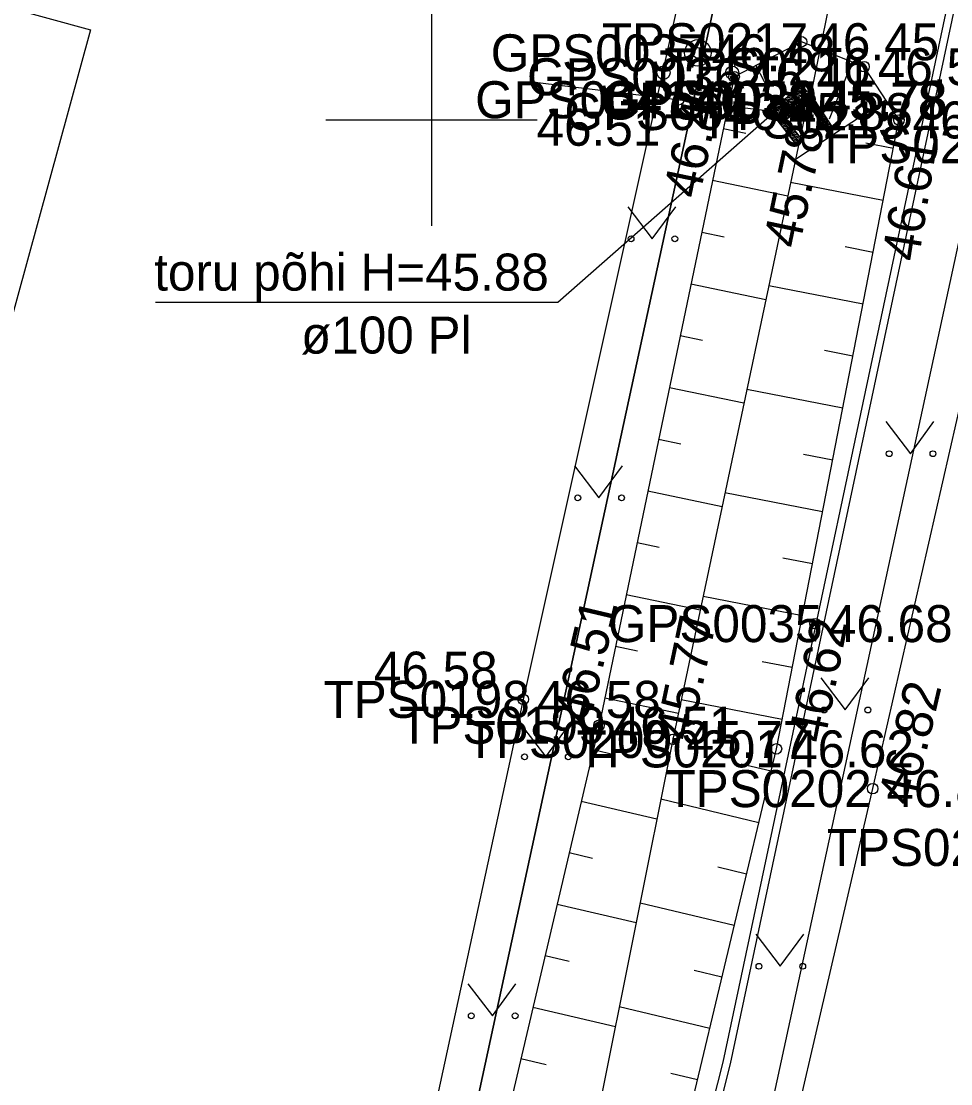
# Model space of a CAD drawing. Extents: x 551623 to 559850, y 6561220 to 6567135.
# Drawn here: x 557142.24 to 557159.82, y 6565281.78 to 6565301.87 of the extents above; entities that cross this region are included whole.
import ezdxf

# ---------------------------------------------------------------- set-up
doc = ezdxf.new("R2010")
doc.units = 0
for name, color, linetype in [('DTRASS', 7, 'Continuous'), ('HALJASTUS', 7, 'Continuous'), ('Hoone Elu- või ühiskondlik hoone', 7, 'Continuous'), ('KORGUS-EH2000', 7, 'Continuous'), ('MOOTKORG-EH2000', 7, 'Continuous'), ('MOOTMPUNKT', 7, 'Continuous'), ('MOOTNR', 7, 'Continuous'), ('MOOTPIIR', 7, 'Continuous'), ('MPKAABEL', 7, 'Continuous'), ('PIIR', 7, 'Continuous'), ('PUU', 7, 'Continuous'), ('RELJEEF', 7, 'Continuous'), ('TEE', 7, 'Continuous'), ('TRUUP', 7, 'Continuous'), ('VORK', 7, 'Continuous'), ('VTRASS', 7, 'Continuous')]:
    doc.layers.add(name, color=color, linetype=linetype)

msp = doc.modelspace()

# ---------------------------------------------------------------- linework, layer by layer
at = {"layer": 'DTRASS'}
for p, q in [((557151.851, 6565300.727), (557156.503, 6565300.159)), ((557157.017, 6565300.65), (557156.404, 6565300.171)), ((557157.06, 6565300.594), (557156.503, 6565300.159)), ((557157.086, 6565300.561), (557156.839, 6565300.512)), ((557157.069, 6565300.583), (557156.883, 6565300.546)), ((557157.052, 6565300.605), (557156.927, 6565300.58)), ((557157.035, 6565300.627), (557156.971, 6565300.615)), ((557157.104, 6565300.538), (557157.017, 6565300.65)), ((557156.887, 6565300.368), (557156.577, 6565300.306)), ((557157.104, 6565300.538), (557156.603, 6565300.146)), ((557156.931, 6565300.403), (557156.621, 6565300.341)), ((557156.975, 6565300.437), (557156.664, 6565300.375)), ((557157.018, 6565300.471), (557156.708, 6565300.409)), ((557157.062, 6565300.505), (557156.752, 6565300.443)), ((557157.104, 6565300.539), (557156.796, 6565300.478)), ((557156.712, 6565300.231), (557156.404, 6565300.17)), ((557156.404, 6565300.171), (557156.883, 6565299.558)), ((557156.668, 6565300.197), (557156.422, 6565300.148)), ((557156.625, 6565300.163), (557156.439, 6565300.126)), ((557156.756, 6565300.266), (557156.446, 6565300.204)), ((557156.8, 6565300.3), (557156.489, 6565300.238)), ((557156.503, 6565300.159), (557156.939, 6565299.602)), ((557156.843, 6565300.334), (557156.533, 6565300.272)), ((557156.603, 6565300.146), (557156.995, 6565299.646)), ((557156.612, 6565300.135), (557156.456, 6565300.104)), ((557156.63, 6565300.113), (557156.473, 6565300.082)), ((557156.647, 6565300.091), (557156.491, 6565300.06)), ((557156.664, 6565300.069), (557156.508, 6565300.038)), ((557156.681, 6565300.047), (557156.525, 6565300.016)), ((557156.699, 6565300.025), (557156.542, 6565299.994)), ((557156.716, 6565300.003), (557156.56, 6565299.972)), ((557156.733, 6565299.981), (557156.577, 6565299.95)), ((557156.75, 6565299.959), (557156.594, 6565299.927)), ((557156.768, 6565299.937), (557156.611, 6565299.905)), ((557156.785, 6565299.915), (557156.628, 6565299.883)), ((557156.802, 6565299.893), (557156.646, 6565299.861)), ((557156.819, 6565299.87), (557156.663, 6565299.839)), ((557156.837, 6565299.848), (557156.68, 6565299.817)), ((557156.854, 6565299.826), (557156.697, 6565299.795)), ((557156.871, 6565299.804), (557156.715, 6565299.773)), ((557156.888, 6565299.782), (557156.732, 6565299.751)), ((557156.906, 6565299.76), (557156.749, 6565299.729)), ((557156.923, 6565299.738), (557156.766, 6565299.707)), ((557156.94, 6565299.716), (557156.784, 6565299.685)), ((557156.957, 6565299.694), (557156.801, 6565299.663)), ((557156.975, 6565299.672), (557156.818, 6565299.641)), ((557156.992, 6565299.65), (557156.835, 6565299.619)), ((557156.96, 6565299.618), (557156.853, 6565299.597)), ((557156.916, 6565299.584), (557156.87, 6565299.575)), ((557156.995, 6565299.646), (557156.883, 6565299.558))]:
    msp.add_line(p, q, dxfattribs=at)
msp.add_lwpolyline([(557156.503, 6565300.159), (557152.39, 6565296.546), (557144.78, 6565296.546)], dxfattribs=at)
at = {"layer": 'HALJASTUS'}
for p, q in [((557153.713, 6565298.359), (557154.176, 6565297.753)), ((557154.176, 6565297.753), (557154.622, 6565298.359)), ((557158.597, 6565294.296), (557159.061, 6565293.689)), ((557159.061, 6565293.689), (557159.506, 6565294.296)), ((557152.705, 6565293.462), (557153.168, 6565292.855)), ((557153.168, 6565292.855), (557153.614, 6565293.462)), ((557157.365, 6565289.45), (557157.828, 6565288.843)), ((557157.828, 6565288.843), (557158.274, 6565289.45)), ((557151.697, 6565288.565), (557152.161, 6565287.958)), ((557152.161, 6565287.958), (557152.606, 6565288.565)), ((557156.133, 6565284.604), (557156.596, 6565283.997)), ((557156.596, 6565283.997), (557157.042, 6565284.604)), ((557150.689, 6565283.667), (557151.153, 6565283.061)), ((557151.153, 6565283.061), (557151.598, 6565283.667))]:
    msp.add_line(p, q, dxfattribs=at)
for centre in [(557153.775, 6565297.753), (557154.604, 6565297.753), (557158.66, 6565293.689), (557159.488, 6565293.689), (557152.767, 6565292.855), (557153.596, 6565292.855), (557157.427, 6565288.843), (557158.256, 6565288.843), (557151.76, 6565287.958), (557152.588, 6565287.958), (557156.195, 6565283.997), (557157.024, 6565283.997), (557150.752, 6565283.061), (557151.581, 6565283.061)]:
    msp.add_circle(centre, 0.055, dxfattribs=at)
at = {"layer": 'Hoone Elu- või ühiskondlik hoone'}
msp.add_lwpolyline([(557127.661, 6565294.424), (557130.625, 6565305.242), (557143.546, 6565301.703), (557139.38, 6565286.496), (557128.545, 6565289.464), (557129.748, 6565293.853)], close=True, dxfattribs=at)
at = {"layer": 'KORGUS-EH2000'}
for centre in [(557155.725, 6565300.818), (557154.675, 6565300.382), (557157.118, 6565300.357), (557158.844, 6565300), (557151.735, 6565289.044), (557153.169, 6565288.554), (557154.565, 6565288.286), (557156.525, 6565288.107), (557158.346, 6565287.356)]:
    msp.add_circle(centre, 0.1, dxfattribs=at)
at = {"layer": 'MOOTMPUNKT'}
for centre in [(557157.002, 6565301.479), (557155.039, 6565301.269), (557158.183, 6565301.007), (557155.725, 6565300.818), (557154.675, 6565300.382), (557157.118, 6565300.357), (557157.159, 6565300.392), (557156.503, 6565300.159), (557158.844, 6565300), (557157.257, 6565290.476), (557151.735, 6565289.044), (557153.169, 6565288.554), (557154.565, 6565288.286), (557156.525, 6565288.107), (557158.346, 6565287.356)]:
    msp.add_circle(centre, 0.1, dxfattribs=at)
at = {"layer": 'MOOTPIIR'}
msp.add_lwpolyline([(557164.249, 6565385.957), (557167.544, 6565372.263), (557165.401, 6565354.28), (557162.696, 6565342.728), (557162.268, 6565336.27), (557157.439, 6565317.153), (557155.935, 6565307.926), (557151.735, 6565289.044), (557149.372, 6565278.149), (557146.29, 6565272.268), (557145.471, 6565269.467), (557144.671, 6565269.034), (557142.29, 6565253.435), (557147.21, 6565247.782), (557143.206, 6565224.821), (557134.274, 6565179.647), (557106.885, 6565053.872), (557097.084, 6565015.291), (557081.994, 6564949.758), (557076.549, 6564924.696), (557075.627, 6564919.179)], dxfattribs=at)
at = {"layer": 'MPKAABEL'}
for points in [[(557149.438, 6565271.437), (557149.623, 6565271.124), (557152.126, 6565270.16), (557152.958, 6565270.279), (557153.322, 6565270.931), (557154.173, 6565276.296), (557155.659, 6565282.151), (557161.107, 6565307.801), (557162.985, 6565315.724), (557164.278, 6565321.558), (557167.916, 6565336.385), (557170.245, 6565351.252), (557171.041, 6565354.244), (557171.847, 6565358.232), (557173.027, 6565364.102), (557174.728, 6565372.78), (557175.522, 6565373.851), (557181.919, 6565378.387), (557182.806, 6565379.998), (557183.139, 6565382.106)], [(557170.286, 6565353.987), (557170.73, 6565353.659), (557170.099, 6565351.283), (557167.769, 6565336.415), (557164.132, 6565321.592), (557162.839, 6565315.757), (557160.961, 6565307.834), (557155.513, 6565282.185), (557154.026, 6565276.327), (557153.178, 6565270.98), (557152.863, 6565270.417), (557152.143, 6565270.314), (557149.639, 6565271.279), (557149.438, 6565271.437)]]:
    msp.add_lwpolyline(points, dxfattribs=at)
at = {"layer": 'PIIR'}
msp.add_lwpolyline([(557185.44, 6565385.02), (557181.84, 6565376.33), (557156.06, 6565257.24), (557142.45, 6565253.92), (557145.95, 6565270.23), (557148.7, 6565271.45), (557155.36, 6565302.23), (557166.6, 6565354.15), (557169.97, 6565369.7), (557178.6, 6565401.44)], dxfattribs=at)
msp.add_lwpolyline([(557102.44, 6565318.67), (557155.36, 6565302.23), (557148.7, 6565271.45), (557145.95, 6565270.23), (557084.75, 6565286.04), (557097.28, 6565308.29)], close=True, dxfattribs=at)
at = {"layer": 'PUU'}
for centre, radius in [((557155.039, 6565301.269), 0.25), ((557154.389, 6565300.894), 0.125), ((557155.689, 6565300.894), 0.125)]:
    msp.add_circle(centre, radius, dxfattribs=at)
at = {"layer": 'RELJEEF'}
for p, q in [((557156.138, 6565301.032), (557156.377, 6565300.57)), ((557157.956, 6565301.097), (557157.522, 6565300.015)), ((557158.597, 6565300.375), (557156.884, 6565299.25)), ((557155.521, 6565299.839), (557155.949, 6565299.75)), ((557158.738, 6565299.459), (557158.217, 6565299.561)), ((557155.317, 6565298.86), (557156.739, 6565298.564)), ((557158.547, 6565298.478), (557156.793, 6565298.82)), ((557155.113, 6565297.881), (557155.539, 6565297.793)), ((557158.356, 6565297.496), (557157.825, 6565297.6)), ((557154.909, 6565296.902), (557156.325, 6565296.607)), ((557158.164, 6565296.515), (557156.379, 6565296.863)), ((557154.705, 6565295.923), (557155.129, 6565295.835)), ((557157.973, 6565295.533), (557157.433, 6565295.638)), ((557154.501, 6565294.944), (557155.911, 6565294.65)), ((557157.781, 6565294.552), (557155.965, 6565294.906)), ((557154.297, 6565293.965), (557154.719, 6565293.877)), ((557157.59, 6565293.57), (557157.041, 6565293.677)), ((557154.093, 6565292.987), (557155.497, 6565292.694)), ((557157.399, 6565292.589), (557155.551, 6565292.949)), ((557153.889, 6565292.008), (557154.309, 6565291.92)), ((557157.207, 6565291.607), (557156.648, 6565291.716)), ((557153.685, 6565291.029), (557155.083, 6565290.737)), ((557157.016, 6565290.625), (557155.137, 6565290.992)), ((557153.481, 6565290.05), (557153.899, 6565289.962)), ((557156.824, 6565289.644), (557156.256, 6565289.755)), ((557153.277, 6565289.071), (557154.67, 6565288.78)), ((557156.633, 6565288.662), (557154.723, 6565289.035)), ((557153.061, 6565288.094), (557153.481, 6565287.996)), ((557156.424, 6565287.685), (557155.857, 6565287.82)), ((557152.833, 6565287.121), (557154.264, 6565286.785)), ((557156.192, 6565286.712), (557154.338, 6565287.155)), ((557152.604, 6565286.147), (557153.043, 6565286.044)), ((557155.959, 6565285.739), (557155.414, 6565285.87)), ((557152.376, 6565285.174), (557153.872, 6565284.823)), ((557155.727, 6565284.767), (557153.945, 6565285.192)), ((557152.148, 6565284.2), (557152.606, 6565284.093)), ((557155.495, 6565283.794), (557154.971, 6565283.919)), ((557151.919, 6565283.226), (557153.479, 6565282.861)), ((557155.263, 6565282.822), (557153.553, 6565283.23)), ((557151.691, 6565282.253), (557152.168, 6565282.141)), ((557155.031, 6565281.849), (557154.528, 6565281.969))]:
    msp.add_line(p, q, dxfattribs=at)
for points in [[(557155.725, 6565300.818), (557153.169, 6565288.554), (557150.724, 6565278.133), (557149.769, 6565272.247), (557150.569, 6565271.476), (557151.527, 6565271.002), (557152.377, 6565271.605), (557153.97, 6565277.405), (557156.525, 6565288.107), (557158.844, 6565300), (557158.183, 6565301.007), (557157.002, 6565301.479), (557155.725, 6565300.818)], [(557157.118, 6565300.357), (557154.565, 6565288.286), (557152.429, 6565277.62), (557151.216, 6565271.971)]]:
    msp.add_lwpolyline(points, dxfattribs=at)
at = {"layer": 'TEE'}
msp.add_lwpolyline([(557166.544, 6565323.76), (557162.831, 6565306.498), (557161.125, 6565299.533), (557158.346, 6565287.356), (557155.878, 6565276.734), (557154.358, 6565273.233), (557152.664, 6565270.833), (557150.951, 6565269.861), (557148.006, 6565270.795), (557146.699, 6565268.321), (557148.632, 6565266.384), (557148.953, 6565264.866), (557147.773, 6565261.049), (557147.574, 6565256.736), (557148.875, 6565255.877), (557151.599, 6565254.043), (557153.253, 6565254.112)], dxfattribs=at)
at = {"layer": 'TRUUP'}
for p, q in [((557169.577, 6565361.449), (557157.159, 6565300.392)), ((557157.179, 6565300.49), (557156.53, 6565300.061)), ((557157.159, 6565300.392), (557156.569, 6565300.001)), ((557156.986, 6565300.192), (557156.968, 6565300.351)), ((557157.01, 6565300.208), (557156.991, 6565300.366)), ((557157.033, 6565300.223), (557157.014, 6565300.382)), ((557157.057, 6565300.239), (557157.038, 6565300.397)), ((557157.08, 6565300.254), (557157.061, 6565300.412)), ((557157.103, 6565300.27), (557157.084, 6565300.428)), ((557157.127, 6565300.285), (557157.108, 6565300.443)), ((557157.153, 6565300.271), (557157.131, 6565300.459)), ((557157.184, 6565300.224), (557157.154, 6565300.474)), ((557157.549, 6565299.802), (557157.159, 6565300.392)), ((557157.215, 6565300.178), (557157.178, 6565300.49)), ((557157.608, 6565299.841), (557157.179, 6565300.49)), ((557157.245, 6565300.132), (557157.208, 6565300.446)), ((557157.276, 6565300.085), (557157.239, 6565300.4)), ((557157.307, 6565300.039), (557157.27, 6565300.353)), ((557157.139, 6565300.293), (557156.608, 6565299.942)), ((557156.683, 6565299.991), (557156.664, 6565300.15)), ((557156.706, 6565300.007), (557156.688, 6565300.165)), ((557156.73, 6565300.022), (557156.711, 6565300.181)), ((557156.753, 6565300.038), (557156.734, 6565300.196)), ((557156.776, 6565300.053), (557156.758, 6565300.212)), ((557156.8, 6565300.069), (557156.781, 6565300.227)), ((557156.823, 6565300.084), (557156.804, 6565300.242)), ((557156.846, 6565300.1), (557156.828, 6565300.258)), ((557156.87, 6565300.115), (557156.851, 6565300.273)), ((557156.893, 6565300.131), (557156.874, 6565300.289)), ((557156.916, 6565300.146), (557156.898, 6565300.304)), ((557156.94, 6565300.161), (557156.921, 6565300.32)), ((557156.963, 6565300.177), (557156.944, 6565300.335)), ((557157.49, 6565299.763), (557157.139, 6565300.293)), ((557157.337, 6565299.993), (557157.3, 6565300.307)), ((557157.368, 6565299.946), (557157.331, 6565300.261)), ((557157.399, 6565299.9), (557157.362, 6565300.214)), ((557157.429, 6565299.854), (557157.392, 6565300.168)), ((557156.608, 6565299.942), (557156.53, 6565300.061)), ((557156.553, 6565300.025), (557156.548, 6565300.073)), ((557156.584, 6565299.979), (557156.571, 6565300.088)), ((557156.613, 6565299.945), (557156.594, 6565300.103)), ((557156.636, 6565299.961), (557156.618, 6565300.119)), ((557156.66, 6565299.976), (557156.641, 6565300.134)), ((557157.46, 6565299.807), (557157.423, 6565300.122)), ((557157.491, 6565299.763), (557157.454, 6565300.075)), ((557157.514, 6565299.779), (557157.484, 6565300.029)), ((557157.537, 6565299.794), (557157.515, 6565299.983)), ((557157.49, 6565299.763), (557157.608, 6565299.841)), ((557157.561, 6565299.81), (557157.546, 6565299.936)), ((557157.584, 6565299.825), (557157.576, 6565299.89))]:
    msp.add_line(p, q, dxfattribs=at)
at = {"layer": 'VORK'}
for p, q in [((557150, 6565302), (557150, 6565298)), ((557148, 6565300), (557152, 6565300))]:
    msp.add_line(p, q, dxfattribs=at)
at = {"layer": 'VTRASS'}
msp.add_lwpolyline([(557074.832, 6565487.185), (557086.837, 6565478.124), (557098.322, 6565467.615), (557113.182, 6565455.735), (557132.832, 6565440.255), (557143.572, 6565430.685), (557150.882, 6565422.295), (557154.292, 6565417.165), (557161.032, 6565403.465), (557169.662, 6565382.045), (557172.292, 6565370.285), (557172.182, 6565358.175), (557171.032, 6565351.615), (557169.532, 6565344.075), (557162.002, 6565307.055), (557155.322, 6565276.245), (557152.172, 6565261.595), (557151.382, 6565257.755)], dxfattribs=at)

# ---------------------------------------------------------------- texts
at = {"layer": 'DTRASS'}
for s, p in [('toru põhi H=45.88', (557144.752, 6565296.773)), ('ø100 Pl', (557147.53, 6565295.583))]:
    msp.add_text(s, height=0.7, dxfattribs=at).set_placement(p)
at = {"layer": 'KORGUS-EH2000'}
for s, rotation, p in [(' 46.41', 78.2258, (557155.013, 6565298.238)), (' 45.78', 78.0551, (557156.901, 6565297.294)), (' 46.61', 81.0178, (557159.171, 6565297.046)), (' 46.51', 76.7965, (557152.932, 6565288.309)), (' 45.77', 78.0551, (557154.854, 6565287.986)), (' 46.62', 78.9656, (557157.384, 6565287.939)), (' 46.82', 76.9206, (557159.064, 6565286.749))]:
    msp.add_text(s, height=0.7, rotation=rotation, dxfattribs=at).set_placement(p)
for s, p in [(' 46.51', (557151.727, 6565299.512)), (' 46.58', (557148.648, 6565289.246))]:
    msp.add_text(s, height=0.7, dxfattribs=at).set_placement(p)
at = {"layer": 'MOOTKORG-EH2000'}
for s, p in [(' 46.45', (557157.002, 6565301.129)), (' 46.48', (557155.039, 6565300.919)), (' 46.51', (557158.183, 6565300.657)), (' 46.41', (557155.725, 6565300.468)), (' 45.78', (557157.159, 6565300.042)), (' 46.51', (557154.675, 6565300.032)), (' 45.78', (557157.118, 6565300.007)), (' 45.88', (557156.503, 6565299.809)), (' 46.61', (557158.844, 6565299.65)), (' 46.68', (557157.257, 6565290.126)), (' 46.58', (557151.735, 6565288.694)), (' 46.51', (557153.169, 6565288.204)), (' 45.77', (557154.565, 6565287.936)), (' 46.62', (557156.525, 6565287.757)), (' 46.82', (557158.346, 6565287.006))]:
    msp.add_text(s, height=0.7, dxfattribs=at).set_placement(p)
at = {"layer": 'MOOTNR'}
for s, p in [('TPS0217 ', (557153.222, 6565301.129)), ('GPS0037 ', (557151.12, 6565300.919)), ('TPS0216 ', (557154.403, 6565300.657)), ('GPS0036 ', (557151.806, 6565300.468)), ('GPS0039 ', (557153.239, 6565300.042)), ('GPS0041 ', (557150.825, 6565300.032)), ('GPS0038 ', (557153.199, 6565300.007)), ('GPS0040 ', (557152.514, 6565299.809)), ('TPS0215 ', (557155.064, 6565299.65)), ('TPS0214 ', (557157.275, 6565299.183)), ('GPS0035 ', (557153.338, 6565290.126)), ('TPS0198 ', (557147.955, 6565288.694)), ('TPS0199 ', (557149.389, 6565288.204)), ('TPS0200 ', (557150.645, 6565287.936)), ('TPS0201 ', (557152.745, 6565287.757)), ('TPS0202 ', (557154.426, 6565287.006)), ('TPS0203 ', (557157.478, 6565285.894))]:
    msp.add_text(s, height=0.7, dxfattribs=at).set_placement(p)

doc.saveas('drawing.dxf')
